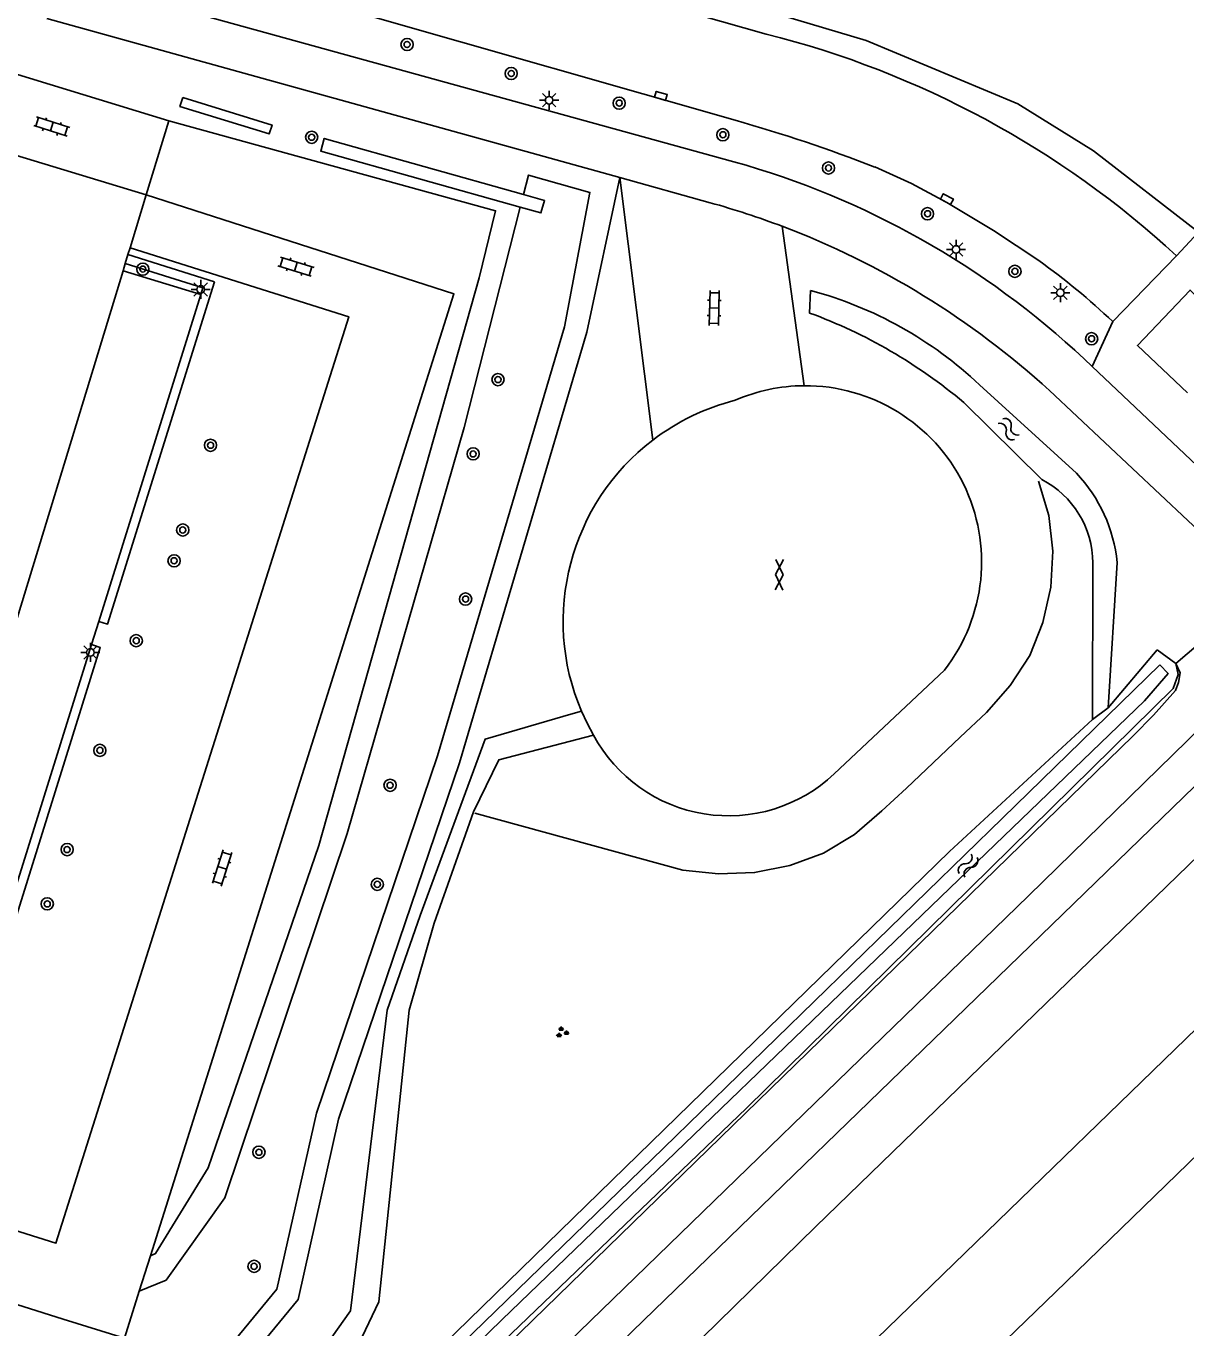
# Model space of a CAD drawing. Extents: x 137999 to 141000, y 397500 to 400501.
# Drawn here: x 139231.2 to 139307.3, y 399747 to 399832.5 of the extents above; entities that cross this region are included whole.
import ezdxf

# ---------------------------------------------------------------- set-up
doc = ezdxf.new("R2010")
doc.units = 0
for name, color, linetype in [('gg-afsc-hekwerk', 7, 'Continuous'), ('gg-knt-BGT kruinlijn', 7, 'Continuous'), ('gg-knt-bronhoudergrens', 7, 'Continuous'), ('gg-knt-onverhard', 7, 'Continuous'), ('gg-knt-verharding', 7, 'Continuous'), ('gg-knt-verharding nz', 7, 'Continuous'), ('gg-kntw-bovenkant insteek waterloop', 7, 'Continuous'), ('gg-kntw-waterlijn', 7, 'Continuous'), ('gt-grn-groengrens', 7, 'Continuous'), ('gt-grn-vlakafsluiter', 7, 'Continuous'), ('gt-symb-boom', 7, 'Continuous'), ('gt-symb-gesloten verharding', 7, 'Continuous'), ('gt-symb-groenvak', 7, 'Continuous'), ('gt-symb-klinker verharding', 7, 'Continuous'), ('gt-symb-kolk', 7, 'Continuous'), ('gt-symb-lichtmast', 7, 'Continuous'), ('gt-symb-watersymbool', 7, 'Continuous'), ('gx-grn-maaiveld', 7, 'Continuous')]:
    doc.layers.add(name, color=color, linetype=linetype)

# ---------------------------------------------------------------- blocks, each defined once
blk = doc.blocks.new('gt0-BOOM')
at = {"layer": 'gt-symb-boom'}
for radius in [0.4, 0.2]:
    blk.add_circle((0, 0), radius, dxfattribs=at)
blk = doc.blocks.new('gt0-KOLK')
at = {"layer": 'gt-symb-kolk'}
blk.add_lwpolyline([(0, 0), (0.375, 0), (0.375, 0.4), (-0.375, 0.4), (-0.375, 0), (0, 0)], dxfattribs=at)
blk = doc.blocks.new('gt0-LMAST')
at = {"layer": 'gt-symb-lichtmast'}
for p, q in [((-0.182, 0.173), (-0.447, 0.438)), ((-0.005, 0.246), (-0.005, 0.621)), ((0.172, 0.173), (0.437, 0.438)), ((-0.255, -0.004), (-0.63, -0.004)), ((-0.182, -0.181), (-0.447, -0.446)), ((-0.005, -0.254), (-0.005, -0.629)), ((0.437, -0.446), (0.172, -0.181)), ((0.245, -0.004), (0.62, -0.004))]:
    blk.add_line(p, q, dxfattribs=at)
blk.add_circle((-0.005, -0.004), 0.25, dxfattribs=at)
blk = doc.blocks.new('gt0-GESVH1')
at = {"layer": 'gt-symb-gesloten verharding'}
for p, q in [((-0.992, -0.261), (0.008, 0.239)), ((0.008, -0.261), (-0.992, 0.239)), ((0.008, 0.239), (1.008, -0.261)), ((1.008, 0.239), (0.008, -0.261))]:
    blk.add_line(p, q, dxfattribs=at)
blk = doc.blocks.new('gt0-WA')
at = {"layer": 'gt-symb-watersymbool'}
for centre, start, end in [((-0.323, 0.022), 28.07249, 151.92751), ((0.427, 0.422), 208.07248, 331.92751), ((-0.323, -0.428), 28.07249, 151.92751), ((0.427, -0.028), 208.07248, 331.92751)]:
    blk.add_arc(centre, 0.425, start, end, dxfattribs=at)
blk = doc.blocks.new('gt0-KL1')
at = {"layer": 'gt-symb-klinker verharding'}
for p, q in [((-1.15, 0.3), (1.15, 0.3)), ((-1, -0.3), (-1, 0.3)), ((-0.5, 0.3), (-0.5, 0.45)), ((0, -0.3), (0, 0.3)), ((0.5, 0.3), (0.5, 0.45)), ((1, -0.3), (1, 0.3)), ((-1.15, -0.3), (1.15, -0.3)), ((-0.5, -0.45), (-0.5, -0.3)), ((0.5, -0.45), (0.5, -0.3))]:
    blk.add_line(p, q, dxfattribs=at)
blk = doc.blocks.new('gt0-GRVAK')
at = {"layer": 'gt-symb-groenvak'}
for p, q in [((-0.11, 0.189), (-0.228, 0.24)), ((-0.182, 0.153), (0.088, 0.153)), ((-0.091, 0.211), (-0.156, 0.322)), ((-0.047, 0.214), (-0.047, 0.393)), ((-0.004, 0.211), (0.061, 0.322)), ((0.015, 0.189), (0.133, 0.24)), ((0.262, -0.052), (0.197, 0.059)), ((0.305, -0.049), (0.305, 0.13)), ((0.349, -0.052), (0.414, 0.059)), ((-0.245, -0.228), (-0.363, -0.177)), ((-0.318, -0.264), (-0.047, -0.264)), ((-0.226, -0.206), (-0.291, -0.095)), ((-0.183, -0.203), (-0.183, -0.024)), ((-0.139, -0.206), (-0.074, -0.095)), ((-0.12, -0.228), (-0.002, -0.177)), ((0.243, -0.074), (0.125, -0.023)), ((0.17, -0.11), (0.441, -0.11)), ((0.368, -0.074), (0.486, -0.023))]:
    blk.add_line(p, q, dxfattribs=at)

msp = doc.modelspace()

# ---------------------------------------------------------------- linework, layer by layer
at = {"layer": 'gg-afsc-hekwerk'}
msp.add_lwpolyline([(139260.629, 399780.832), (139274.287, 399777.1), (139276.646, 399776.849), (139279.003, 399776.938), (139281.317, 399777.393), (139283.53, 399778.215), (139285.565, 399779.432), (139287.361, 399780.98), (139288.98, 399782.482), (139292.507, 399785.822), (139294.234, 399787.442), (139295.777, 399789.213), (139297.071, 399791.19), (139297.935, 399793.363), (139298.455, 399795.68), (139298.575, 399798.038), (139298.324, 399800.388), (139297.636, 399802.648)], dxfattribs=at)
at = {"layer": 'gg-knt-BGT kruinlijn'}
for p, q in [((139306.668, 399790.671), (139306.953, 399790.062)), ((139306.953, 399790.062), (139306.841, 399789.425)), ((139306.645, 399788.891), (139305.185, 399787.281)), ((139306.841, 399789.425), (139306.645, 399788.891)), ((139305.185, 399787.281), (139303.863, 399785.924)), ((139303.863, 399785.924), (139262.807, 399745.927))]:
    msp.add_line(p, q, dxfattribs=at)
at = {"layer": 'gg-knt-bronhoudergrens'}
msp.add_lwpolyline([(139235.228, 399846.845), (139286.329, 399831.591), (139296.279, 399827.429), (139301.25, 399824.351), (139308.156, 399819.009)], dxfattribs=at)
at = {"layer": 'gg-knt-onverhard'}
for p, q in [((139242.648, 399814.912), (139237.544, 399816.47)), ((139235.942, 399793.438), (139242.648, 399814.912)), ((139235.465, 399791.911), (139235.942, 399793.438)), ((139224.252, 399756.006), (139235.465, 399791.911))]:
    msp.add_line(p, q, dxfattribs=at)
at = {"layer": 'gg-knt-verharding'}
for p, q in [((139279.776, 399832.017), (139214.202, 399850.649)), ((139233.328, 399835.867), (139277.651, 399823.626)), ((139232.536, 399833.034), (139270.15, 399822.588)), ((139228.778, 399829.923), (139240.546, 399826.308)), ((139239.063, 399821.448), (139240.546, 399826.308)), ((139270.15, 399822.588), (139272.328, 399805.346)), ((139270.15, 399822.588), (139276.093, 399820.938)), ((139238.004, 399817.978), (139239.063, 399821.448)), ((139282.251, 399808.918), (139280.824, 399819.388)), ((139237.867, 399817.528), (139238.004, 399817.978)), ((139237.544, 399816.47), (139237.692, 399816.955)), ((139237.692, 399816.955), (139237.867, 399817.528)), ((139302.52, 399813.134), (139306.71, 399817.452)), ((139219.371, 399756.916), (139237.544, 399816.47)), ((139300.638, 399810.679), (139301.163, 399810.182)), ((139301.163, 399810.182), (139312.058, 399799.871)), ((139298.357, 399808.608), (139309.98, 399797.663)), ((139284.235, 399783.412), (139291.47, 399790.236)), ((139233.622, 399747.602), (139218.029, 399752.515)), ((139239.339, 399751.761), (139238.607, 399749.44))]:
    msp.add_line(p, q, dxfattribs=at)
for points in [[(139232.913, 399839.147), (139234.594, 399838.58), (139253.634, 399833.236), (139277.73, 399826.355)], [(139286.898, 399823.285), (139289.304, 399822.208), (139291.623, 399820.955), (139294.695, 399819.124), (139297.667, 399817.136)], [(139239.063, 399821.448), (139259.265, 399814.95), (139239.339, 399751.761)], [(139238.004, 399817.978), (139252.358, 399813.451), (139233.138, 399752.579), (139224.074, 399755.435)], [(139267.635, 399787.547), (139268.007, 399786.742), (139268.426, 399785.959)], [(139238.607, 399749.44), (139237.629, 399746.34), (139233.622, 399747.602)]]:
    msp.add_lwpolyline(points, dxfattribs=at)
for centre, radius, start, end in [((139264.623, 399771.81), 62.085, 47.32077, 75.87318), ((139250.1, 399728.617), 101.568, 68.75829, 74.21439), ((139262.762, 399770.31), 55.356, 46.82431, 74.39653), ((139261.475, 399768.324), 54.607, 69.24713, 74.47256), ((139261.44, 399768.212), 54.724, 47.57597, 69.25425), ((139270.283, 399778.985), 46.962, 46.64938, 54.32959), ((139282.339, 399797.318), 11.6, 90.43408, 113.41602), ((139282.332, 399797.342), 11.576, 322.12756, 90.40232), ((139281.442, 399793.419), 15.011, 104.3203, 127.38378), ((139281.437, 399793.426), 15.002, 127.38584, 203.07253), ((139277.31, 399790.764), 10.1, 208.40827, 313.28709)]:
    msp.add_arc(centre, radius, start, end, dxfattribs=at)
at = {"layer": 'gg-knt-verharding nz'}
msp.add_line((139227.275, 399825.045), (139239.063, 399821.448), dxfattribs=at)
at = {"layer": 'gg-kntw-bovenkant insteek waterloop'}
for p, q in [((139282.617, 399813.693), (139282.677, 399815.177)), ((139293.777, 399808.969), (139300.135, 399803.165)), ((139297.857, 399802.758), (139292.732, 399807.817)), ((139301.213, 399797.277), (139301.192, 399787)), ((139302.804, 399797.314), (139302.227, 399787.754)), ((139302.227, 399787.754), (139305.429, 399791.572)), ((139305.429, 399791.572), (139306.668, 399790.671)), ((139301.192, 399787), (139291.811, 399778.309)), ((139194.278, 399683.315), (139291.811, 399778.309))]:
    msp.add_line(p, q, dxfattribs=at)
msp.add_lwpolyline([(139306.668, 399790.671), (139306.815, 399789.939), (139306.495, 399789.02)], dxfattribs=at)
for centre, radius, start, end in [((139275.931, 399790.088), 25.98, 46.61481, 74.95043), ((139270.99, 399782.034), 33.727, 49.86012, 69.83361), ((139295.015, 399797.25), 6.198, 0.24911, 62.70891), ((139293.005, 399796.378), 9.843, 5.45409, 43.58718)]:
    msp.add_arc(centre, radius, start, end, dxfattribs=at)
at = {"layer": 'gg-kntw-waterlijn'}
for points in [[(139305.619, 399790.578), (139295.278, 399780.5), (139273.035, 399758.824), (139191.323, 399679.543), (139167.517, 399656.274), (139130.83, 399620.415), (139086.711, 399577.609), (139061.05, 399552.712), (139043.288, 399535.478), (139032.514, 399525.025), (139027.75, 399520.757)], [(139028.344, 399520.094), (139033.962, 399525.351), (139046.928, 399538.051), (139072.653, 399563.093), (139080.706, 399570.932), (139110.151, 399599.596), (139138.839, 399627.377), (139160.476, 399648.33), (139182.468, 399669.627), (139203.955, 399690.682), (139216.655, 399703.127), (139234.12, 399720.157), (139244.805, 399730.386), (139262.404, 399747.554), (139294.215, 399778.218), (139304.596, 399788.225), (139306.15, 399790.012), (139305.619, 399790.578)]]:
    msp.add_lwpolyline(points, dxfattribs=at)
at = {"layer": 'gt-grn-groengrens'}
for p, q in [((139308.156, 399819.009), (139306.71, 399817.452)), ((139237.867, 399817.528), (139243.544, 399815.738)), ((139302.52, 399813.134), (139301.163, 399810.182))]:
    msp.add_line(p, q, dxfattribs=at)
for points in [[(139241.46, 399827.851), (139247.324, 399826.043), (139247.143, 399825.455), (139241.279, 399827.264), (139241.46, 399827.851)], [(139240.546, 399826.308), (139262.001, 399820.414), (139260.923, 399816.009), (139250.394, 399778.715), (139243.131, 399757.53), (139239.675, 399751.91), (139239.339, 399751.761)], [(139263.624, 399820.647), (139250.518, 399824.335), (139250.75, 399825.16), (139263.838, 399821.477)], [(139263.838, 399821.477), (139264.169, 399822.758), (139268.197, 399821.615), (139266.522, 399812.789), (139258.193, 399784.598), (139250.236, 399761.136), (139247.648, 399749.561), (139243.347, 399744.345), (139240.858, 399742.072), (139236.797, 399743.349), (139232.198, 399744.728), (139227.386, 399743.433), (139224.786, 399735.632), (139221.882, 399729.162), (139208.483, 399717.172), (139196.403, 399705.633)], [(139270.15, 399822.588), (139267.982, 399812.436), (139259.623, 399784.144), (139251.682, 399760.73), (139249.034, 399748.884), (139244.437, 399743.309), (139241.232, 399740.382), (139236.356, 399741.915), (139232.176, 399743.169), (139228.554, 399742.194), (139226.185, 399735.086), (139223.12, 399728.257), (139209.501, 399716.071), (139197.439, 399704.548)], [(139263.838, 399821.477), (139265.213, 399821.09), (139264.981, 399820.265), (139263.624, 399820.647)], [(139263.624, 399820.647), (139259.937, 399806.175), (139252.258, 399779.503), (139244.235, 399755.567), (139240.368, 399750.151), (139238.607, 399749.44)], [(139237.692, 399816.955), (139242.786, 399815.348), (139242.648, 399814.912)], [(139243.544, 399815.738), (139236.523, 399793.257), (139235.942, 399793.438)], [(139310.7, 399812.084), (139307.592, 399815.202), (139304.144, 399811.555), (139307.426, 399808.451)], [(139235.465, 399791.911), (139236.046, 399791.73), (139224.833, 399755.825), (139224.252, 399756.006)], [(139267.635, 399787.547), (139266.932, 399787.347), (139261.316, 399785.696), (139257.049, 399774.107), (139254.889, 399767.893), (139252.482, 399748.146), (139250.137, 399744.843), (139245.4, 399738.711), (139232.443, 399728.398), (139222.969, 399722.544), (139210.203, 399711.017), (139197.664, 399699.31), (139188.109, 399690.264)], [(139189.331, 399688.888), (139208.013, 399706.237), (139216.051, 399713.286), (139220.509, 399717.885), (139225.107, 399721.23), (139230.68, 399725.132), (139237.785, 399730.568), (139246.423, 399737.675), (139252.136, 399744.086), (139254.329, 399748.744), (139256.319, 399767.893), (139257.958, 399773.611), (139260.546, 399780.933), (139262.225, 399784.347), (139268.426, 399785.959)]]:
    msp.add_lwpolyline(points, dxfattribs=at)
at = {"layer": 'gt-grn-vlakafsluiter'}
msp.add_line((139301.192, 399787), (139302.227, 399787.754), dxfattribs=at)
at = {"layer": 'gx-grn-maaiveld'}
for points in [[(139234.541, 399711.332), (139267.476, 399743.389), (139299.224, 399774.17), (139331.057, 399805.076), (139364.486, 399837.539), (139406.562, 399878.261), (139447.145, 399917.634), (139482.703, 399952.175), (139505.531, 399974.164)], [(139237.078, 399708.64), (139283.023, 399753.683), (139324.042, 399793.482), (139362.664, 399830.88), (139406.31, 399873.035), (139441.837, 399907.537), (139474.605, 399939.289), (139507.864, 399971.626)], [(139242.367, 399703.025), (139273.232, 399732.916), (139309.5, 399768.147), (139341.381, 399799.077), (139397.861, 399853.937), (139427.942, 399883.138), (139486.866, 399940.243), (139513.209, 399965.809)], [(139246.432, 399698.711), (139256.15, 399708.13), (139277.836, 399729.134), (139299.443, 399750.034), (139326.442, 399776.239), (139346.3, 399795.489), (139370.901, 399819.4), (139393.826, 399841.644), (139414.22, 399861.456), (139437.371, 399883.921), (139458.83, 399904.754), (139481.791, 399927.044), (139503.67, 399948.241), (139517.241, 399961.422)], [(139306.668, 399790.671), (139312.157, 399795.349), (139312.17, 399795.36)], [(139232.844, 399713.133), (139265.271, 399744.626), (139296.983, 399775.401), (139312.168, 399790.259), (139312.517, 399790.701)], [(139230.602, 399715.513), (139278.473, 399761.452), (139306.495, 399789.02)]]:
    msp.add_lwpolyline(points, dxfattribs=at)

# ---------------------------------------------------------------- block references
at = {"layer": 'gt-symb-boom'}
for p in [(139256.19, 399831.333), (139263.027, 399829.428), (139270.116, 399827.481), (139249.927, 399825.237), (139276.924, 399825.405), (139283.858, 399823.219), (139290.362, 399820.214), (139238.842, 399816.577), (139296.098, 399816.431), (139301.132, 399812.004), (139262.159, 399809.318), (139243.289, 399805.004), (139260.528, 399804.438), (139241.461, 399799.437), (139240.892, 399797.417), (139260.033, 399794.901), (139238.41, 399792.168), (139236.022, 399784.962), (139255.074, 399782.669), (139233.871, 399778.444), (139254.237, 399776.161), (139232.567, 399774.878), (139246.464, 399758.562), (139246.144, 399751.067)]:
    msp.add_blockref('gt0-BOOM', p, dxfattribs=at)
at = {"layer": 'gt-symb-gesloten verharding', "rotation": -91.37483477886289}
msp.add_blockref('gt0-GESVH1', (139280.634, 399796.509), dxfattribs=at)
at = {"layer": 'gt-symb-groenvak'}
msp.add_blockref('gt0-GRVAK', (139266.352, 399766.433), dxfattribs=at)
at = {"layer": 'gt-symb-klinker verharding'}
for p, rotation in [((139232.862, 399825.942), 162.23567661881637), ((139248.893, 399816.736), -17.40188791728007), ((139276.354, 399814.021), -91.37483477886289), ((139244.047, 399777.239), -107.45655813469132)]:
    msp.add_blockref('gt0-KL1', p, dxfattribs=dict(at, rotation=rotation))
at = {"layer": 'gt-symb-kolk'}
for p, rotation in [((139272.799, 399827.762), -15.898187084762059), ((139291.54, 399820.998), -27.974729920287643)]:
    msp.add_blockref('gt0-KOLK', p, dxfattribs=dict(at, rotation=rotation))
at = {"layer": 'gt-symb-lichtmast'}
for p in [(139265.523, 399827.674), (139292.242, 399817.87), (139242.647, 399815.244), (139299.087, 399815.026), (139235.408, 399791.4)]:
    msp.add_blockref('gt0-LMAST', p, dxfattribs=at)
at = {"layer": 'gt-symb-watersymbool'}
for p, rotation in [((139295.649, 399806.101), -44.635579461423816), ((139292.99, 399777.355), 57.9946167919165)]:
    msp.add_blockref('gt0-WA', p, dxfattribs=dict(at, rotation=rotation))

doc.saveas('drawing.dxf')
